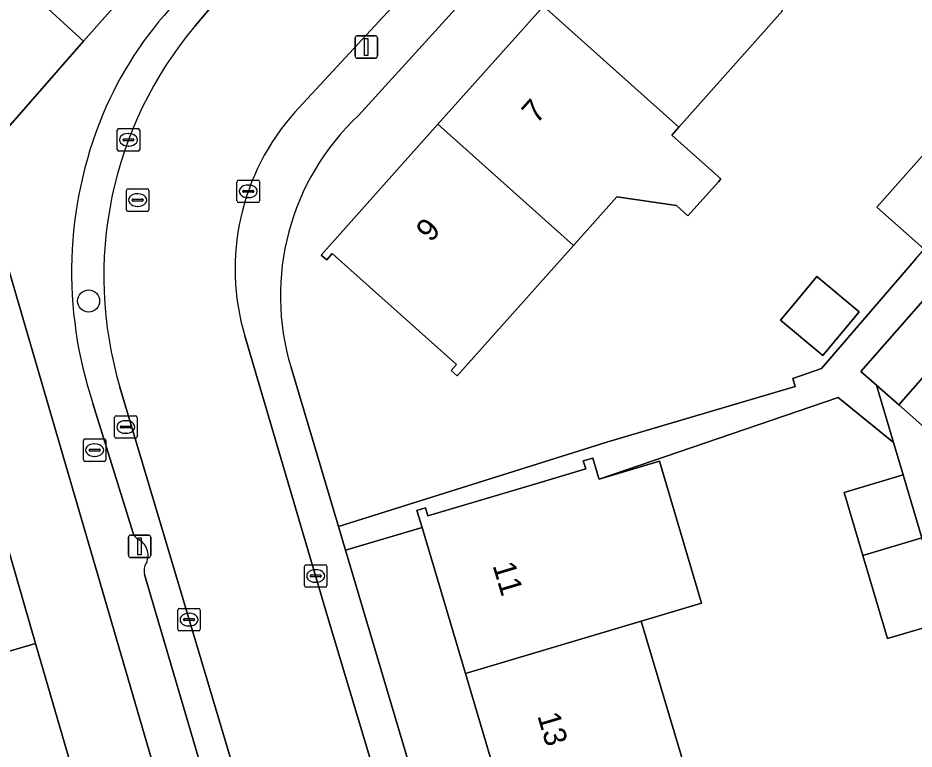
# Model space of a CAD drawing. Extents: x 162523 to 163266, y 381230 to 382050.
# Drawn here: x 162914.84 to 162954.65, y 381848.37 to 381880.84 of the extents above; entities that cross this region are included whole.
import ezdxf

# ---------------------------------------------------------------- set-up
doc = ezdxf.new("R2010")
doc.units = 0
for name, color, linetype in [('IMGEO_Boom', 7, 'Continuous'), ('IMGEO_Brandkraan', 7, 'Continuous'), ('IMGEO_Erf', 7, 'Continuous'), ('IMGEO_Kolk', 7, 'Continuous'), ('IMGEO_Lichtmast', 7, 'Continuous'), ('IMGEO_Pand', 7, 'Continuous'), ('IMGEO_Pand_nummerreeks', 7, 'Continuous'), ('IMGEO_Parkeervlak_open', 7, 'Continuous'), ('IMGEO_Rijbaan_lokaal_open', 7, 'Continuous'), ('IMGEO_Rioolput', 7, 'Continuous'), ('IMGEO_Voetpad_open', 7, 'Continuous')]:
    doc.layers.add(name, color=color, linetype=linetype)

msp = doc.modelspace()

# ---------------------------------------------------------------- linework, layer by layer
at = {"layer": 'IMGEO_Boom'}
msp.add_circle((162917.985, 381868.267), 0.489, dxfattribs=at)
at = {"layer": 'IMGEO_Brandkraan'}
for p, q in [((162917.827, 381862.145), (162918.679, 381862.145)), ((162917.752, 381861.219), (162917.752, 381862.071)), ((162918.24, 381861.925), (162918.265, 381861.925)), ((162918.753, 381862.071), (162918.753, 381861.219)), ((162918.011, 381861.639), (162918.011, 381861.651)), ((162918.449, 381861.602), (162918.051, 381861.602)), ((162918.054, 381861.688), (162918.452, 381861.688)), ((162918.263, 381861.365), (162918.238, 381861.365)), ((162918.495, 381861.651), (162918.495, 381861.639)), ((162918.679, 381861.145), (162917.827, 381861.145))]:
    msp.add_line(p, q, dxfattribs=at)
for points in [[(162917.827, 381862.145), (162918.679, 381862.145)], [(162917.752, 381861.219), (162917.752, 381862.071)], [(162918.753, 381862.071), (162918.753, 381861.219)], [(162918.679, 381861.145), (162917.827, 381861.145)]]:
    msp.add_lwpolyline(points, dxfattribs=at)
for centre, radius, start, end in [((162917.829, 381862.069), 0.0765, 91.552, 178.448), ((162917.829, 381862.069), 0.0765, 91.552, 178.448), ((162918.677, 381862.069), 0.0765, 1.552, 88.448), ((162918.677, 381862.069), 0.0765, 1.552, 88.448), ((162918.051, 381861.648), 0.0403, 85.8775, 175.7526), ((162918.048, 381861.638), 0.0366, 178.938, 274.7102), ((162918.452, 381861.645), 0.043, 264.8664, 352.4533), ((162918.456, 381861.65), 0.0386, 1.7309, 96.639), ((162917.829, 381861.221), 0.0765, 181.552, 268.448), ((162917.829, 381861.221), 0.0765, 181.552, 268.448), ((162918.677, 381861.221), 0.0765, 271.552, 358.448), ((162918.677, 381861.221), 0.0765, 271.552, 358.448)]:
    msp.add_arc(centre, radius, start, end, dxfattribs=at)
for centre, major_axis, ratio, start_param, end_param in [((162918.239, 381861.645), (-0.387, 0.002), 0.722429, 4.712389, 7.853982), ((162918.264, 381861.645), (-0.39, 0.002), 0.717154, 1.570796, 4.712389)]:
    msp.add_ellipse(centre, major_axis=major_axis, ratio=ratio, start_param=start_param, end_param=end_param, dxfattribs=at)
at = {"layer": 'IMGEO_Erf'}
for points in [[(162921.642, 381904.643), (162923.528, 381902.968), (162928.053, 381908.062), (162925.122, 381910.665), (162926.683, 381912.422), (162928.073, 381912.512), (162930.271, 381910.559), (162933.186, 381913.84), (162933.424, 381913.628), (162933.113, 381913.278), (162938.593, 381908.409), (162938.889, 381908.742), (162939.14, 381908.519), (162934.034, 381902.771), (162929.497, 381897.665), (162924.86, 381892.446), (162920.22, 381887.223), (162915.484, 381881.892), (162917.749, 381879.811), (162932.776, 381896.712), (162942.548, 381907.783)], [(162951.106, 381900.186), (162937.706, 381885.008), (162929.966, 381876.507)], [(162932.72, 381806.989), (162913.026, 381874.412), (162910.321, 381883.674), (162887.637, 381875.013), (162889.095, 381870.525), (162889.197, 381870.214), (162891.814, 381871.071), (162892.93, 381867.664), (162890.312, 381866.807), (162890.373, 381866.622), (162891.358, 381863.669), (162894.356, 381864.689), (162895.466, 381861.425), (162896.618, 381858.037), (162893.62, 381857.017), (162899.056, 381840.02), (162905.21, 381821.822), (162911.331, 381802.421)], [(162948.809, 381881.145), (162944.206, 381875.988), (162943.891, 381875.635), (162946.072, 381873.688), (162945.961, 381873.564), (162944.606, 381872.046), (162944.095, 381872.503), (162941.442, 381872.892), (162939.519, 381870.738), (162934.35, 381864.947), (162934.092, 381865.177), (162934.329, 381865.442), (162928.807, 381870.372), (162928.559, 381870.094), (162928.318, 381870.309), (162933.498, 381876.112), (162938.184, 381881.362)], [(162961.239, 381875.336), (162952.287, 381865.133), (162952.981, 381864.524), (162953.965, 381863.657), (162955.774, 381865.71)], [(162926.976, 381865.311), (162929.077, 381858.247), (162941.052, 381862.018), (162949.366, 381864.469), (162949.26, 381864.824), (162950.543, 381865.262), (162954.741, 381870.154), (162955.102, 381870.561), (162952.996, 381872.43), (162955.46, 381875.208)], [(162956.096, 381854.056), (162953.466, 381853.274), (162952.367, 381856.971), (162951.537, 381859.761), (162954.166, 381860.543), (162953.738, 381861.981), (162951.273, 381863.977), (162940.659, 381860.352), (162943.336, 381861.148), (162945.212, 381854.843), (162942.534, 381854.047), (162944.541, 381847.299)], [(162913.666, 381859.797), (162915.626, 381853.053), (162917.573, 381846.353), (162919.539, 381839.585), (162921.441, 381833.041), (162923.387, 381826.346), (162925.334, 381819.645), (162927.278, 381812.956)]]:
    msp.add_lwpolyline(points, dxfattribs=at)
for points in [[(162948.716, 381867.417), (162949.405, 381868.246), (162950.325, 381869.352), (162952.213, 381867.782), (162950.603, 381865.847)], [(162938.733, 381838.237), (162936.729, 381844.976), (162934.721, 381851.724), (162932.793, 381858.209), (162929.389, 381857.197), (162943.516, 381809.691), (162946.922, 381810.704), (162944.677, 381818.251), (162942.694, 381824.919), (162940.736, 381831.502)]]:
    msp.add_lwpolyline(points, close=True, dxfattribs=at)
msp.add_arc((162937.491, 381868.5), 10.988, 133.2227, 196.8724, dxfattribs=at)
at = {"layer": 'IMGEO_Kolk'}
for p, q in [((162919.254, 381874.999), (162919.254, 381875.851)), ((162919.329, 381875.925), (162920.181, 381875.925)), ((162919.742, 381875.705), (162919.767, 381875.705)), ((162920.255, 381875.851), (162920.255, 381874.999)), ((162919.513, 381875.419), (162919.513, 381875.431)), ((162919.951, 381875.382), (162919.553, 381875.382)), ((162919.556, 381875.468), (162919.954, 381875.468)), ((162919.997, 381875.431), (162919.997, 381875.419)), ((162920.181, 381874.925), (162919.329, 381874.925)), ((162919.765, 381875.145), (162919.74, 381875.145)), ((162924.574, 381872.709), (162924.574, 381873.561)), ((162924.649, 381873.635), (162925.501, 381873.635)), ((162925.062, 381873.415), (162925.087, 381873.415)), ((162925.575, 381873.561), (162925.575, 381872.709)), ((162924.833, 381873.129), (162924.833, 381873.141)), ((162925.271, 381873.092), (162924.873, 381873.092)), ((162924.876, 381873.178), (162925.274, 381873.178)), ((162925.317, 381873.141), (162925.317, 381873.129)), ((162925.501, 381872.635), (162924.649, 381872.635)), ((162925.085, 381872.855), (162925.06, 381872.855)), ((162919.134, 381862.246), (162919.134, 381863.098)), ((162919.209, 381863.172), (162920.061, 381863.172)), ((162919.622, 381862.952), (162919.647, 381862.952)), ((162920.135, 381863.098), (162920.135, 381862.246)), ((162919.393, 381862.666), (162919.393, 381862.678)), ((162919.831, 381862.629), (162919.433, 381862.629)), ((162919.436, 381862.715), (162919.834, 381862.715)), ((162919.877, 381862.678), (162919.877, 381862.666)), ((162920.061, 381862.172), (162919.209, 381862.172)), ((162919.645, 381862.392), (162919.62, 381862.392)), ((162927.645, 381856.557), (162928.497, 381856.557)), ((162927.57, 381855.631), (162927.57, 381856.483)), ((162928.058, 381856.337), (162928.083, 381856.337)), ((162928.571, 381856.483), (162928.571, 381855.631)), ((162927.829, 381856.051), (162927.829, 381856.063)), ((162928.267, 381856.014), (162927.869, 381856.014)), ((162927.872, 381856.1), (162928.27, 381856.1)), ((162928.081, 381855.777), (162928.056, 381855.777)), ((162928.313, 381856.063), (162928.313, 381856.051)), ((162928.497, 381855.557), (162927.645, 381855.557)), ((162922.019, 381854.619), (162922.871, 381854.619)), ((162921.944, 381853.693), (162921.944, 381854.545)), ((162922.246, 381854.162), (162922.644, 381854.162)), ((162922.432, 381854.399), (162922.457, 381854.399)), ((162922.945, 381854.545), (162922.945, 381853.693)), ((162922.203, 381854.113), (162922.203, 381854.125)), ((162922.641, 381854.076), (162922.243, 381854.076)), ((162922.455, 381853.839), (162922.43, 381853.839)), ((162922.687, 381854.125), (162922.687, 381854.113)), ((162922.871, 381853.619), (162922.019, 381853.619))]:
    msp.add_line(p, q, dxfattribs=at)
for points in [[(162919.254, 381874.999), (162919.254, 381875.851)], [(162919.329, 381875.925), (162920.181, 381875.925)], [(162920.255, 381875.851), (162920.255, 381874.999)], [(162920.181, 381874.925), (162919.329, 381874.925)], [(162924.574, 381872.709), (162924.574, 381873.561)], [(162924.649, 381873.635), (162925.501, 381873.635)], [(162925.575, 381873.561), (162925.575, 381872.709)], [(162925.501, 381872.635), (162924.649, 381872.635)], [(162919.134, 381862.246), (162919.134, 381863.098)], [(162919.209, 381863.172), (162920.061, 381863.172)], [(162920.135, 381863.098), (162920.135, 381862.246)], [(162920.061, 381862.172), (162919.209, 381862.172)], [(162927.645, 381856.557), (162928.497, 381856.557)], [(162927.57, 381855.631), (162927.57, 381856.483)], [(162928.571, 381856.483), (162928.571, 381855.631)], [(162928.497, 381855.557), (162927.645, 381855.557)], [(162922.019, 381854.619), (162922.871, 381854.619)], [(162921.944, 381853.693), (162921.944, 381854.545)], [(162922.945, 381854.545), (162922.945, 381853.693)], [(162922.871, 381853.619), (162922.019, 381853.619)]]:
    msp.add_lwpolyline(points, dxfattribs=at)
for centre, radius, start, end in [((162919.331, 381875.849), 0.0765, 91.552, 178.448), ((162919.331, 381875.849), 0.0765, 91.552, 178.448), ((162920.179, 381875.849), 0.0765, 1.552, 88.448), ((162920.179, 381875.849), 0.0765, 1.552, 88.448), ((162919.553, 381875.428), 0.0403, 85.8775, 175.7526), ((162919.55, 381875.418), 0.0366, 178.938, 274.7102), ((162919.954, 381875.425), 0.043, 264.8664, 352.4533), ((162919.958, 381875.43), 0.0386, 1.7309, 96.639), ((162919.331, 381875.001), 0.0765, 181.552, 268.448), ((162919.331, 381875.001), 0.0765, 181.552, 268.448), ((162920.179, 381875.001), 0.0765, 271.552, 358.448), ((162920.179, 381875.001), 0.0765, 271.552, 358.448), ((162924.651, 381873.559), 0.0765, 91.552, 178.448), ((162924.651, 381873.559), 0.0765, 91.552, 178.448), ((162925.499, 381873.559), 0.0765, 1.552, 88.448), ((162925.499, 381873.559), 0.0765, 1.552, 88.448), ((162924.873, 381873.138), 0.0403, 85.8775, 175.7526), ((162924.87, 381873.128), 0.0366, 178.938, 274.7102), ((162925.274, 381873.135), 0.043, 264.8664, 352.4533), ((162925.278, 381873.14), 0.0386, 1.7309, 96.639), ((162924.651, 381872.711), 0.0765, 181.552, 268.448), ((162924.651, 381872.711), 0.0765, 181.552, 268.448), ((162925.499, 381872.711), 0.0765, 271.552, 358.448), ((162925.499, 381872.711), 0.0765, 271.552, 358.448), ((162919.211, 381863.096), 0.0765, 91.552, 178.448), ((162919.211, 381863.096), 0.0765, 91.552, 178.448), ((162920.059, 381863.096), 0.0765, 1.552, 88.448), ((162920.059, 381863.096), 0.0765, 1.552, 88.448), ((162919.433, 381862.675), 0.0403, 85.8775, 175.7526), ((162919.43, 381862.665), 0.0366, 178.938, 274.7102), ((162919.834, 381862.672), 0.043, 264.8664, 352.4533), ((162919.838, 381862.677), 0.0386, 1.7309, 96.639), ((162919.211, 381862.248), 0.0765, 181.552, 268.448), ((162919.211, 381862.248), 0.0765, 181.552, 268.448), ((162920.059, 381862.248), 0.0765, 271.552, 358.448), ((162920.059, 381862.248), 0.0765, 271.552, 358.448), ((162927.647, 381856.481), 0.0765, 91.552, 178.448), ((162927.647, 381856.481), 0.0765, 91.552, 178.448), ((162928.495, 381856.481), 0.0765, 1.552, 88.448), ((162928.495, 381856.481), 0.0765, 1.552, 88.448), ((162927.869, 381856.06), 0.0403, 85.8775, 175.7526), ((162927.866, 381856.05), 0.0366, 178.938, 274.7102), ((162928.27, 381856.057), 0.043, 264.8664, 352.4533), ((162928.274, 381856.062), 0.0386, 1.7309, 96.639), ((162927.647, 381855.633), 0.0765, 181.552, 268.448), ((162927.647, 381855.633), 0.0765, 181.552, 268.448), ((162928.495, 381855.633), 0.0765, 271.552, 358.448), ((162928.495, 381855.633), 0.0765, 271.552, 358.448), ((162922.021, 381854.543), 0.0765, 91.552, 178.448), ((162922.021, 381854.543), 0.0765, 91.552, 178.448), ((162922.869, 381854.543), 0.0765, 1.552, 88.448), ((162922.869, 381854.543), 0.0765, 1.552, 88.448), ((162922.243, 381854.122), 0.0403, 85.8775, 175.7526), ((162922.648, 381854.124), 0.0386, 1.7309, 96.639), ((162922.24, 381854.112), 0.0366, 178.938, 274.7102), ((162922.644, 381854.119), 0.043, 264.8664, 352.4533), ((162922.021, 381853.695), 0.0765, 181.552, 268.448), ((162922.021, 381853.695), 0.0765, 181.552, 268.448), ((162922.869, 381853.695), 0.0765, 271.552, 358.448), ((162922.869, 381853.695), 0.0765, 271.552, 358.448)]:
    msp.add_arc(centre, radius, start, end, dxfattribs=at)
for centre, major_axis, ratio, start_param, end_param in [((162919.741, 381875.425), (-0.387, 0.002), 0.722429, 4.712389, 7.853982), ((162919.766, 381875.425), (-0.39, 0.002), 0.717154, 1.570796, 4.712389), ((162925.061, 381873.135), (-0.387, 0.002), 0.722429, 4.712389, 7.853982), ((162925.086, 381873.135), (-0.39, 0.002), 0.717154, 1.570796, 4.712389), ((162919.621, 381862.672), (-0.387, 0.002), 0.722429, 4.712389, 7.853982), ((162919.646, 381862.672), (-0.39, 0.002), 0.717154, 1.570796, 4.712389), ((162928.057, 381856.057), (-0.387, 0.002), 0.722429, 4.712389, 7.853982), ((162928.082, 381856.057), (-0.39, 0.002), 0.717154, 1.570796, 4.712389), ((162922.431, 381854.119), (-0.387, 0.002), 0.722429, 4.712389, 7.853982), ((162922.456, 381854.119), (-0.39, 0.002), 0.717154, 1.570796, 4.712389)]:
    msp.add_ellipse(centre, major_axis=major_axis, ratio=ratio, start_param=start_param, end_param=end_param, dxfattribs=at)
at = {"layer": 'IMGEO_Lichtmast'}
for p, q in [((162929.919, 381880.046), (162930.709, 381880.046)), ((162930.709, 381880.046), (162929.919, 381880.046)), ((162929.819, 381879.146), (162929.819, 381879.946)), ((162929.819, 381879.946), (162929.819, 381879.146)), ((162930.809, 381879.946), (162930.809, 381879.146)), ((162930.809, 381879.146), (162930.809, 381879.946)), ((162930.709, 381879.046), (162929.919, 381879.046)), ((162929.919, 381879.046), (162930.709, 381879.046)), ((162919.754, 381856.975), (162919.754, 381857.775)), ((162919.754, 381857.775), (162919.754, 381856.975)), ((162919.854, 381857.875), (162920.644, 381857.875)), ((162920.644, 381857.875), (162919.854, 381857.875)), ((162920.744, 381857.775), (162920.744, 381856.975)), ((162920.744, 381856.975), (162920.744, 381857.775)), ((162920.644, 381856.875), (162919.854, 381856.875)), ((162919.854, 381856.875), (162920.644, 381856.875))]:
    msp.add_line(p, q, dxfattribs=at)
for points in [[(162930.239, 381879.921), (162930.389, 381879.921), (162930.389, 381879.171), (162930.239, 381879.171), (162930.239, 381879.921)], [(162920.174, 381857.75), (162920.324, 381857.75), (162920.324, 381857), (162920.174, 381857), (162920.174, 381857.75)]]:
    msp.add_lwpolyline(points, dxfattribs=at)
for centre, start, end in [((162929.919, 381879.946), 90, 180), ((162929.919, 381879.946), 90, 180), ((162930.709, 381879.946), 0, 90), ((162930.709, 381879.946), 360, 90), ((162929.919, 381879.146), 180, 270), ((162929.919, 381879.146), 180, 270), ((162930.709, 381879.146), 270, 0), ((162930.709, 381879.146), 270, 0), ((162919.854, 381857.775), 90, 180), ((162919.854, 381857.775), 90, 180), ((162920.644, 381857.775), 0, 90), ((162920.644, 381857.775), 360, 90), ((162919.854, 381856.975), 180, 270), ((162919.854, 381856.975), 180, 270), ((162920.644, 381856.975), 270, 0), ((162920.644, 381856.975), 270, 0)]:
    msp.add_arc(centre, 0.1, start, end, dxfattribs=at)
at = {"layer": 'IMGEO_Pand'}
for points in [[(162938.184, 381881.362), (162944.206, 381875.988), (162948.809, 381881.145), (162942.788, 381886.519)], [(162938.184, 381881.362), (162933.498, 381876.112), (162939.519, 381870.738), (162941.442, 381872.892), (162944.095, 381872.503), (162944.606, 381872.046), (162945.961, 381873.564), (162946.072, 381873.688), (162943.891, 381875.635), (162944.206, 381875.988)], [(162939.519, 381870.738), (162933.498, 381876.112), (162928.318, 381870.309), (162928.559, 381870.094), (162928.807, 381870.372), (162934.329, 381865.442), (162934.092, 381865.177), (162934.35, 381864.947)], [(162957.561, 381873.332), (162955.46, 381875.208), (162952.996, 381872.43), (162955.102, 381870.561)], [(162948.716, 381867.417), (162950.603, 381865.847), (162952.213, 381867.782), (162950.325, 381869.352), (162949.405, 381868.246)], [(162957.011, 381860.973), (162958.82, 381863.026), (162955.774, 381865.71), (162953.965, 381863.657)], [(162943.336, 381861.148), (162940.659, 381860.352), (162940.648, 381860.388), (162940.379, 381861.293), (162939.958, 381861.168), (162940.066, 381860.807), (162937.844, 381860.146), (162933.051, 381858.72), (162932.945, 381859.076), (162932.568, 381858.964), (162932.793, 381858.209), (162934.721, 381851.724), (162942.534, 381854.047), (162945.212, 381854.843)], [(162952.367, 381856.971), (162954.996, 381857.752), (162954.166, 381860.543), (162951.537, 381859.761)], [(162913.666, 381859.797), (162906.106, 381857.601), (162908.066, 381850.856), (162915.626, 381853.053)], [(162952.367, 381856.971), (162953.466, 381853.274), (162956.096, 381854.056), (162954.996, 381857.752)], [(162936.729, 381844.976), (162944.541, 381847.299), (162942.534, 381854.047), (162934.721, 381851.724)], [(162908.066, 381850.856), (162910.013, 381844.155), (162917.573, 381846.353), (162915.626, 381853.053)]]:
    msp.add_lwpolyline(points, close=True, dxfattribs=at)
at = {"layer": 'IMGEO_Parkeervlak_open'}
for points in [[(162922.72, 381880.49), (162924.309, 381882.376), (162935.526, 381894.615), (162941.214, 381901.059)], [(162929.495, 381830.491), (162923.481, 381850.642), (162919.376, 381864.437)], [(162918.177, 381863.715), (162919.967, 381857.957)], [(162920.468, 381856.125), (162931.824, 381817.55)]]:
    msp.add_lwpolyline(points, dxfattribs=at)
for centre, radius, start, end in [((162933.938, 381870.108), 16.625, 136.7156, 157.3005), ((162935.926, 381869.364), 17.268, 139.8862, 196.5798), ((162935.64, 381869.55), 18.412, 157.7409, 198.4762), ((162920.448, 381858.109), 0.504, 197.5381, 234.7783), ((162919.828, 381856.972), 0.796, 334.7179, 65.6021), ((162921.042, 381856.294), 0.599, 145.6549, 196.4114)]:
    msp.add_arc(centre, radius, start, end, dxfattribs=at)
at = {"layer": 'IMGEO_Rijbaan_lokaal_open'}
for points in [[(162945.226, 381906.002), (162944.745, 381905.159), (162944.133, 381904.404), (162941.214, 381901.059), (162935.526, 381894.615), (162924.309, 381882.376), (162922.72, 381880.49)], [(162927.141, 381876.648), (162936.098, 381886.328), (162947.906, 381899.684), (162948.564, 381900.472)], [(162946.337, 381789.764), (162947.14, 381791.276), (162946.232, 381794.364), (162943.251, 381805.194), (162942.322, 381808.313), (162935.521, 381831.16), (162928.526, 381854.515), (162924.919, 381866.714)], [(162957.011, 381860.973), (162953.965, 381863.657), (162952.981, 381864.524), (162953.738, 381861.981), (162954.166, 381860.543), (162954.996, 381857.752)], [(162919.376, 381864.437), (162923.481, 381850.642), (162929.495, 381830.491), (162935.047, 381811.667), (162939.272, 381797.593), (162940.933, 381791.879), (162942.362, 381787.078), (162946.251, 381788.155), (162946.175, 381788.444)]]:
    msp.add_lwpolyline(points, dxfattribs=at)
for centre, radius, start, end in [((162935.926, 381869.364), 17.268, 139.8862, 196.5798), ((162934.956, 381869.684), 10.467, 138.2972, 196.4865)]:
    msp.add_arc(centre, radius, start, end, dxfattribs=at)
at = {"layer": 'IMGEO_Rioolput'}
for p, q in [((162919.661, 381872.322), (162919.661, 381873.174)), ((162919.736, 381873.248), (162920.588, 381873.248)), ((162920.149, 381873.028), (162920.174, 381873.028)), ((162920.662, 381873.174), (162920.662, 381872.322)), ((162919.92, 381872.742), (162919.92, 381872.754)), ((162920.358, 381872.705), (162919.96, 381872.705)), ((162919.963, 381872.791), (162920.361, 381872.791)), ((162920.172, 381872.468), (162920.147, 381872.468)), ((162920.404, 381872.754), (162920.404, 381872.742)), ((162920.588, 381872.248), (162919.736, 381872.248))]:
    msp.add_line(p, q, dxfattribs=at)
for points in [[(162919.661, 381872.322), (162919.661, 381873.174)], [(162919.736, 381873.248), (162920.588, 381873.248)], [(162920.662, 381873.174), (162920.662, 381872.322)], [(162920.588, 381872.248), (162919.736, 381872.248)]]:
    msp.add_lwpolyline(points, dxfattribs=at)
for centre, radius, start, end in [((162919.738, 381873.172), 0.0765, 91.552, 178.448), ((162919.738, 381873.172), 0.0765, 91.552, 178.448), ((162920.586, 381873.172), 0.0765, 1.552, 88.448), ((162920.586, 381873.172), 0.0765, 1.552, 88.448), ((162919.96, 381872.751), 0.0403, 85.8775, 175.7526), ((162919.957, 381872.741), 0.0366, 178.938, 274.7102), ((162920.361, 381872.748), 0.043, 264.8664, 352.4533), ((162920.365, 381872.753), 0.0386, 1.7309, 96.639), ((162919.738, 381872.324), 0.0765, 181.552, 268.448), ((162919.738, 381872.324), 0.0765, 181.552, 268.448), ((162920.586, 381872.324), 0.0765, 271.552, 358.448), ((162920.586, 381872.324), 0.0765, 271.552, 358.448)]:
    msp.add_arc(centre, radius, start, end, dxfattribs=at)
for centre, major_axis, ratio, start_param, end_param in [((162920.148, 381872.748), (-0.387, 0.002), 0.722429, 4.712389, 7.853982), ((162920.173, 381872.748), (-0.39, 0.002), 0.717154, 1.570796, 4.712389)]:
    msp.add_ellipse(centre, major_axis=major_axis, ratio=ratio, start_param=start_param, end_param=end_param, dxfattribs=at)
at = {"layer": 'IMGEO_Voetpad_open'}
for points in [[(162942.548, 381907.783), (162932.776, 381896.712), (162917.749, 381879.811), (162913.026, 381874.412), (162932.72, 381806.989), (162933.197, 381805.356), (162934.087, 381802.294), (162936.402, 381794.569), (162939.195, 381785.063), (162942.653, 381786.062), (162942.362, 381787.078), (162940.933, 381791.879)], [(162929.966, 381876.507), (162937.706, 381885.008), (162951.106, 381900.186), (162949.818, 381901.52)], [(162948.564, 381900.472), (162947.906, 381899.684), (162936.098, 381886.328), (162927.141, 381876.648)], [(162954.741, 381870.154), (162950.543, 381865.262), (162949.26, 381864.824), (162949.366, 381864.469), (162941.052, 381862.018), (162929.077, 381858.247), (162929.389, 381857.197), (162932.793, 381858.209), (162932.568, 381858.964), (162932.945, 381859.076), (162933.051, 381858.72), (162937.844, 381860.146), (162940.066, 381860.807), (162939.958, 381861.168), (162940.379, 381861.293), (162940.648, 381860.388), (162940.659, 381860.352), (162951.273, 381863.977), (162953.738, 381861.981), (162952.981, 381864.524), (162952.287, 381865.133), (162961.239, 381875.336)], [(162924.919, 381866.714), (162928.526, 381854.515), (162935.521, 381831.16), (162942.322, 381808.313), (162942.8, 381808.456), (162943.729, 381805.337), (162943.251, 381805.194), (162946.232, 381794.364), (162947.14, 381791.276), (162946.337, 381789.764)], [(162945.842, 381801.764), (162944.706, 381805.688), (162943.773, 381808.826), (162943.516, 381809.691), (162929.389, 381857.197), (162929.077, 381858.247), (162926.976, 381865.311)], [(162919.967, 381857.957), (162918.177, 381863.715)], [(162931.824, 381817.55), (162920.468, 381856.125)]]:
    msp.add_lwpolyline(points, dxfattribs=at)
msp.add_lwpolyline([(162910.321, 381883.674), (162913.026, 381874.412), (162917.749, 381879.811), (162915.484, 381881.892), (162915.156, 381881.523), (162914.917, 381881.736), (162915.262, 381882.124), (162909.772, 381887.003), (162909.428, 381886.614), (162909.188, 381886.826), (162862.725, 381869.344), (162863.638, 381865.85), (162886.064, 381874.412), (162887.637, 381875.013)], close=True, dxfattribs=at)
for centre, radius, start, end in [((162933.938, 381870.108), 16.625, 136.7156, 157.3005), ((162935.64, 381869.55), 18.412, 157.7409, 198.4762), ((162934.956, 381869.684), 10.467, 138.2972, 196.4865), ((162937.491, 381868.5), 10.988, 133.2227, 196.8724), ((162920.448, 381858.109), 0.504, 197.5381, 234.7783), ((162919.828, 381856.972), 0.796, 334.7179, 65.6021), ((162921.042, 381856.294), 0.599, 145.6549, 196.4114)]:
    msp.add_arc(centre, radius, start, end, dxfattribs=at)

# ---------------------------------------------------------------- texts
at = {"layer": 'IMGEO_Pand_nummerreeks'}
for s, rotation, p in [('7', 48.243, (162937.883, 381876.098)), ('9', 48.2457, (162933.181, 381870.832)), ('11', 286.564, (162935.922, 381856.528)), ('13', 286.5641, (162937.908, 381849.85))]:
    msp.add_text(s, height=1, rotation=rotation, dxfattribs=at).set_placement(p)

doc.saveas('drawing.dxf')
